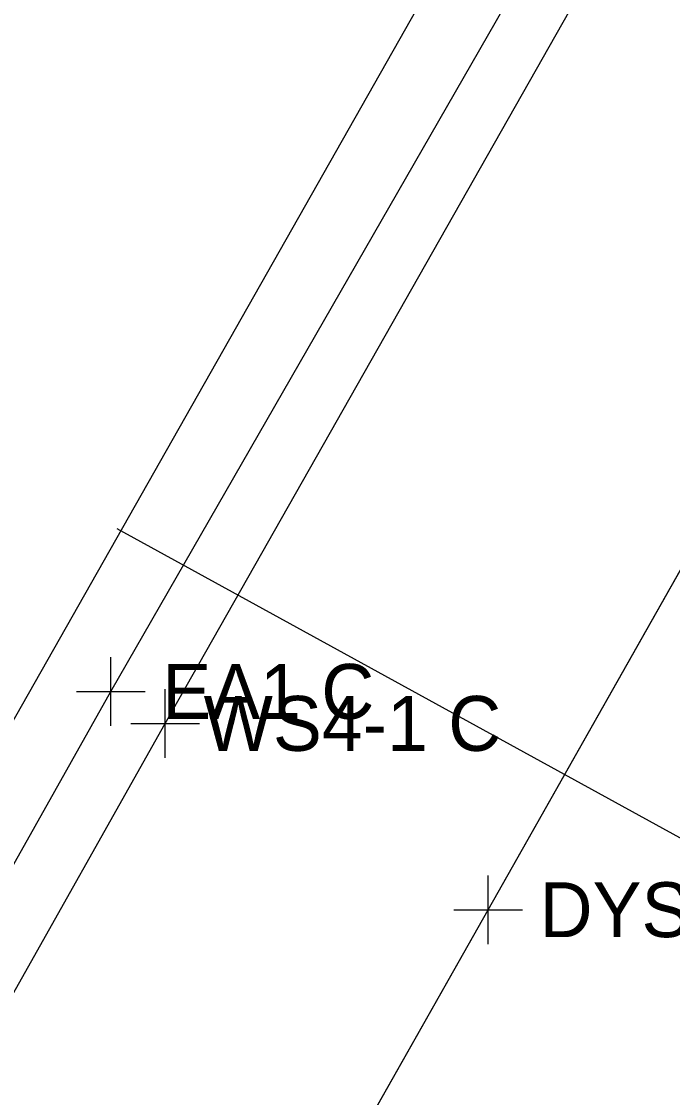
# Model space of a CAD drawing. Extents: x 1363693 to 1365209, y 422201 to 424153.
# Drawn here: x 1364087.03 to 1364106.01, y 422768.44 to 422799.79 of the extents above; entities that cross this region are included whole.
import ezdxf

# ---------------------------------------------------------------- set-up
doc = ezdxf.new("R2010")
doc.units = 0
for name, color, linetype in [('O-ALGN-BASELINE-WERK-CL-RW', 7, 'Continuous'), ('OWNERS', 7, 'Continuous'), ('PM_X_Channelizing_Line', 7, 'Continuous'), ('PM_X_CL_Double_Solid', 7, 'Continuous'), ('PM_X_Edge_Line', 7, 'Continuous'), ('SV_X_Original_Ground', 7, 'Continuous'), ('SV_X_Shot_Marker', 7, 'Continuous'), ('UT_X_Gas', 7, 'Continuous')]:
    doc.layers.add(name, color=color, linetype=linetype)

msp = doc.modelspace()

# ---------------------------------------------------------------- linework, layer by layer
at = {"layer": 'O-ALGN-BASELINE-WERK-CL-RW'}
msp.add_lwpolyline([(1364063.861, 422708.444), (1364075.973, 422730.252), (1364088.269, 422752.078), (1364100.636, 422773.911), (1364112.961, 422795.674), (1364125.29, 422817.23)], dxfattribs=at)
at = {"layer": 'OWNERS'}
msp.add_lwpolyline([(1364052.728, 422714.955), (1364065.039, 422736.632), (1364077.353, 422758.456), (1364089.632, 422780.271), (1364102.08, 422801.911)], dxfattribs=at)
at = {"layer": 'PM_X_Channelizing_Line'}
for p, q in [((1364091.221, 422779.339), (1364103.568, 422801.079)), ((1364100.636, 422773.911), (1364112.961, 422795.674)), ((1364078.931, 422757.548), (1364091.221, 422779.339)), ((1364088.269, 422752.078), (1364100.636, 422773.911))]:
    msp.add_line(p, q, dxfattribs=at)
at = {"layer": 'PM_X_CL_Double_Solid'}
for p, q in [((1364100.636, 422773.911), (1364112.961, 422795.674)), ((1364088.269, 422752.078), (1364100.636, 422773.911))]:
    msp.add_line(p, q, dxfattribs=at)
at = {"layer": 'PM_X_Edge_Line'}
for p, q in [((1364091.221, 422779.339), (1364103.568, 422801.079)), ((1364078.931, 422757.548), (1364091.221, 422779.339))]:
    msp.add_line(p, q, dxfattribs=at)
at = {"layer": 'SV_X_Original_Ground'}
for p, q in [((1364091.221, 422778.339), (1364091.221, 422780.339)), ((1364090.221, 422779.339), (1364092.221, 422779.339)), ((1364100.636, 422772.911), (1364100.636, 422774.911)), ((1364099.636, 422773.911), (1364101.636, 422773.911))]:
    msp.add_line(p, q, dxfattribs=at)
at = {"layer": 'SV_X_Shot_Marker'}
for p, q in [((1364089.632, 422779.271), (1364089.632, 422781.271)), ((1364088.632, 422780.271), (1364090.632, 422780.271))]:
    msp.add_line(p, q, dxfattribs=at)
at = {"layer": 'UT_X_Gas'}
msp.add_line((1364140.727, 422757.062), (1364089.821, 422785.007), dxfattribs=at)
msp.add_lwpolyline([(1364207.557, 423089.372), (1364211.518, 423072.856), (1364208.943, 423046.381), (1364201.649, 423012.485), (1364191.712, 422981.617), (1364181.14, 422953.292), (1364166.466, 422921.961), (1364127.708, 422851.525), (1364051.86, 422717.903)], dxfattribs=at)

# ---------------------------------------------------------------- texts
at = {"layer": 'SV_X_Original_Ground'}
for s, p in [('WS4-1 C', (1364092.34, 422778.539)), ('DYS C CR1 C', (1364102.136, 422773.111))]:
    msp.add_text(s, height=1.6, dxfattribs=at).set_placement(p)
at = {"layer": 'SV_X_Shot_Marker'}
msp.add_text('EA1 C', height=1.6, dxfattribs=at).set_placement((1364091.132, 422779.471))

doc.saveas('drawing.dxf')
